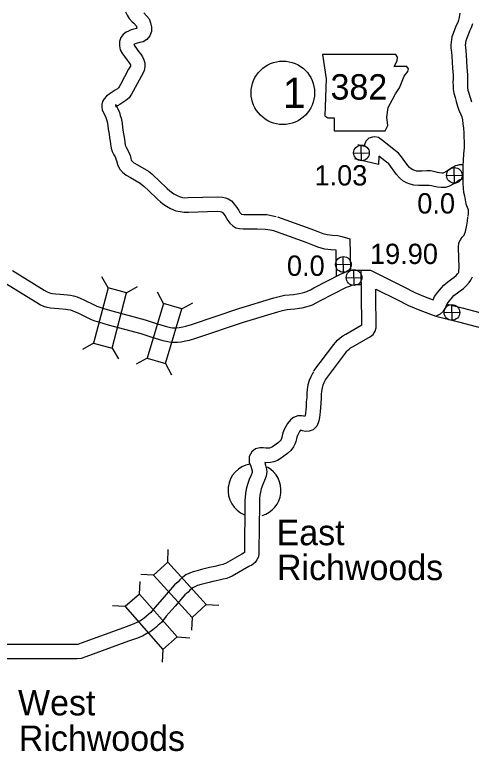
# Model space of a CAD drawing. Extents: x -939622 to -934222, y 1383701 to 1385301.
# Drawn here: x -936537.88 to -936509.41, y 1384847.92 to 1384893.87 of the extents above; entities that cross this region are included whole.
import ezdxf

# ---------------------------------------------------------------- set-up
doc = ezdxf.new("R2010")
doc.units = 0
for name, color, linetype in [('Level 10', 7, 'Continuous'), ('Level 20', 7, 'Continuous'), ('Level 21', 7, 'Continuous'), ('Level 24', 7, 'Continuous'), ('Level 25', 7, 'Continuous'), ('Level 26', 7, 'Continuous'), ('Level 27', 7, 'Continuous')]:
    doc.layers.add(name, color=color, linetype=linetype)

msp = doc.modelspace()

# ---------------------------------------------------------------- linework, layer by layer
at = {"layer": 'Level 10'}
for p, q in [((-936531.556, 1384888.092), (-936531.589, 1384888.27)), ((-936532.456, 1384888.108), (-936532.423, 1384887.931))]:
    msp.add_line(p, q, dxfattribs=at)
for points in [[(-936530.981, 1384894.054), (-936530.88, 1384893.842), (-936530.749, 1384893.635), (-936530.57, 1384893.421), (-936530.45, 1384893.332), (-936530.296, 1384893.145), (-936530.28, 1384893.103), (-936530.261, 1384893.017), (-936530.284, 1384893.011), (-936530.464, 1384892.971), (-936530.632, 1384892.92), (-936530.787, 1384892.852), (-936530.933, 1384892.783), (-936531.128, 1384892.636), (-936531.261, 1384892.444), (-936531.36, 1384892.207), (-936531.354, 1384891.935), (-936531.3, 1384891.679), (-936531.158, 1384891.436), (-936531.039, 1384891.26), (-936530.879, 1384891.033), (-936530.745, 1384890.869), (-936530.699, 1384890.804), (-936530.674, 1384890.743), (-936530.666, 1384890.719), (-936530.665, 1384890.691), (-936530.669, 1384890.666), (-936530.704, 1384890.591), (-936530.785, 1384890.464), (-936531.282, 1384889.518), (-936531.364, 1384889.374), (-936531.411, 1384889.301), (-936531.483, 1384889.244), (-936531.625, 1384889.155), (-936531.815, 1384889.032), (-936531.994, 1384888.921), (-936532.161, 1384888.789), (-936532.312, 1384888.613), (-936532.4, 1384888.45), (-936532.453, 1384888.263), (-936532.456, 1384888.108)], [(-936529.824, 1384893.987), (-936529.508, 1384893.604), (-936529.415, 1384893.362), (-936529.356, 1384893.093), (-936529.357, 1384892.832), (-936529.459, 1384892.554), (-936529.652, 1384892.317), (-936529.869, 1384892.185), (-936530.081, 1384892.134), (-936530.234, 1384892.1), (-936530.321, 1384892.073), (-936530.414, 1384892.033), (-936530.451, 1384892.015), (-936530.45, 1384892.007), (-936530.396, 1384891.916), (-936530.298, 1384891.771), (-936530.162, 1384891.577), (-936530.03, 1384891.416), (-936529.909, 1384891.246), (-936529.827, 1384891.053), (-936529.772, 1384890.875), (-936529.761, 1384890.627), (-936529.805, 1384890.39), (-936529.913, 1384890.158), (-936530.006, 1384890.012), (-936530.491, 1384889.089), (-936530.594, 1384888.906), (-936530.738, 1384888.687), (-936530.962, 1384888.508), (-936531.142, 1384888.396), (-936531.332, 1384888.273), (-936531.475, 1384888.183), (-936531.535, 1384888.136), (-936531.556, 1384888.112), (-936531.556, 1384888.092)], [(-936510.117, 1384893.962), (-936510.174, 1384893.698), (-936510.209, 1384893.539), (-936510.256, 1384893.393), (-936510.349, 1384893.206), (-936510.463, 1384892.922), (-936510.533, 1384892.704), (-936510.615, 1384892.493), (-936510.654, 1384892.304), (-936510.675, 1384892.174), (-936510.685, 1384891.978), (-936510.68, 1384891.784), (-936510.654, 1384891.523), (-936510.624, 1384891.286), (-936510.578, 1384890.525), (-936510.546, 1384890.095), (-936510.551, 1384889.846), (-936510.555, 1384889.658), (-936510.55, 1384889.445), (-936510.537, 1384889.219), (-936510.5, 1384888.972), (-936510.424, 1384888.704), (-936510.347, 1384888.459), (-936510.268, 1384888.172), (-936510.182, 1384887.924), (-936510.073, 1384887.653), (-936510.011, 1384887.489), (-936509.96, 1384887.312), (-936509.93, 1384887.071), (-936509.903, 1384886.794), (-936509.887, 1384886.508), (-936509.871, 1384886.244), (-936509.857, 1384885.918), (-936509.862, 1384885.571), (-936509.889, 1384885.198), (-936509.924, 1384884.787), (-936509.946, 1384884.414), (-936509.934, 1384884.047), (-936509.939, 1384883.328), (-936509.921, 1384883.043), (-936509.891, 1384882.797), (-936509.844, 1384882.576), (-936509.798, 1384882.32), (-936509.745, 1384882.064), (-936509.667, 1384881.854), (-936509.612, 1384881.718), (-936509.605, 1384881.69), (-936509.601, 1384881.633), (-936509.614, 1384881.495), (-936509.635, 1384881.276)], [(-936509.34, 1384893.302), (-936509.42, 1384893.053), (-936509.527, 1384892.838), (-936509.616, 1384892.616), (-936509.685, 1384892.403), (-936509.749, 1384892.237), (-936509.769, 1384892.142), (-936509.779, 1384892.079), (-936509.785, 1384891.967), (-936509.781, 1384891.842), (-936509.759, 1384891.623), (-936509.728, 1384891.368), (-936509.68, 1384890.585), (-936509.646, 1384890.12), (-936509.651, 1384889.827), (-936509.655, 1384889.659), (-936509.65, 1384889.482), (-936509.641, 1384889.31), (-936509.619, 1384889.162), (-936509.562, 1384888.964), (-936509.483, 1384888.713), (-936509.408, 1384888.439)], [(-936531.589, 1384888.27), (-936531.547, 1384888.165), (-936531.461, 1384887.999), (-936531.356, 1384887.776), (-936531.301, 1384887.59), (-936531.247, 1384887.418), (-936531.181, 1384887.099), (-936531.153, 1384886.831), (-936531.114, 1384886.542), (-936531.078, 1384886.326), (-936531.045, 1384886.108), (-936531.015, 1384885.918), (-936530.989, 1384885.74), (-936530.975, 1384885.692), (-936530.905, 1384885.567), (-936530.81, 1384885.386), (-936530.686, 1384885.085), (-936530.648, 1384884.914), (-936530.613, 1384884.804), (-936530.584, 1384884.749), (-936530.544, 1384884.702), (-936530.446, 1384884.623), (-936530.225, 1384884.506), (-936529.542, 1384884.109), (-936529.339, 1384883.944), (-936529.188, 1384883.805), (-936528.923, 1384883.541), (-936528.727, 1384883.359), (-936528.549, 1384883.187), (-936528.377, 1384883.021), (-936528.218, 1384882.88), (-936528.127, 1384882.81), (-936527.956, 1384882.702), (-936527.761, 1384882.587), (-936527.567, 1384882.505), (-936527.405, 1384882.47), (-936527.269, 1384882.451), (-936527.082, 1384882.459), (-936525.226, 1384882.511), (-936524.924, 1384882.487), (-936524.732, 1384882.439), (-936524.581, 1384882.377), (-936524.375, 1384882.251), (-936524.244, 1384882.11), (-936524.139, 1384881.974), (-936524.036, 1384881.841), (-936523.913, 1384881.655), (-936523.838, 1384881.525), (-936523.79, 1384881.461), (-936523.745, 1384881.419), (-936523.732, 1384881.417), (-936523.595, 1384881.405), (-936522.749, 1384881.407), (-936522.163, 1384881.397), (-936521.793, 1384881.33), (-936521.57, 1384881.288)], [(-936532.423, 1384887.931), (-936532.365, 1384887.787), (-936532.267, 1384887.599), (-936532.2, 1384887.456), (-936532.162, 1384887.328), (-936532.119, 1384887.19), (-936532.071, 1384886.961), (-936532.047, 1384886.725), (-936532.004, 1384886.409), (-936531.967, 1384886.183), (-936531.934, 1384885.97), (-936531.905, 1384885.783), (-936531.871, 1384885.553), (-936531.813, 1384885.345), (-936531.695, 1384885.136), (-936531.626, 1384885.005), (-936531.548, 1384884.815), (-936531.518, 1384884.681), (-936531.448, 1384884.458), (-936531.333, 1384884.237), (-936531.171, 1384884.052), (-936530.944, 1384883.868), (-936530.661, 1384883.719), (-936530.055, 1384883.366), (-936529.928, 1384883.262), (-936529.809, 1384883.154), (-936529.547, 1384882.893), (-936529.347, 1384882.707), (-936529.174, 1384882.54), (-936528.988, 1384882.36), (-936528.791, 1384882.186), (-936528.645, 1384882.073), (-936528.426, 1384881.934), (-936528.165, 1384881.78), (-936527.839, 1384881.643), (-936527.564, 1384881.584), (-936527.313, 1384881.548), (-936527.05, 1384881.559), (-936525.249, 1384881.61), (-936525.069, 1384881.595), (-936525.012, 1384881.581), (-936524.991, 1384881.573), (-936524.95, 1384881.547), (-936524.93, 1384881.526), (-936524.85, 1384881.423), (-936524.768, 1384881.317), (-936524.679, 1384881.182), (-936524.591, 1384881.029), (-936524.46, 1384880.855), (-936524.279, 1384880.688), (-936524.087, 1384880.57), (-936523.859, 1384880.525), (-936523.634, 1384880.505), (-936522.755, 1384880.507), (-936522.252, 1384880.499), (-936521.956, 1384880.445), (-936521.736, 1384880.404)], [(-936509.983, 1384884.51), (-936510.16, 1384884.512), (-936510.285, 1384884.471), (-936510.394, 1384884.438), (-936510.584, 1384884.343), (-936510.751, 1384884.229), (-936510.89, 1384884.123), (-936511.004, 1384884.06), (-936511.119, 1384884), (-936511.175, 1384883.982), (-936511.251, 1384883.98), (-936511.387, 1384883.995), (-936511.526, 1384884.019), (-936511.671, 1384884.063), (-936511.947, 1384884.123), (-936512.177, 1384884.121), (-936512.493, 1384884.118), (-936512.694, 1384884.107), (-936512.838, 1384884.118), (-936512.941, 1384884.145), (-936513.058, 1384884.195), (-936513.165, 1384884.253), (-936513.256, 1384884.331), (-936513.367, 1384884.457), (-936513.668, 1384884.865), (-936513.835, 1384885.079), (-936513.96, 1384885.234), (-936514.136, 1384885.37), (-936514.242, 1384885.454), (-936514.95, 1384886.012), (-936515.205, 1384886.213), (-936515.417, 1384886.242), (-936515.567, 1384886.238), (-936515.8, 1384886.173), (-936515.991, 1384885.97), (-936516.067, 1384885.76), (-936516.07, 1384885.649)], [(-936516.07, 1384885.649), (-936516.483, 1384885.749)], [(-936515.187, 1384885.046), (-936515.203, 1384884.514)], [(-936514.562, 1384884.562), (-936514.69, 1384884.661), (-936514.798, 1384884.746), (-936515.187, 1384885.053)], [(-936515.203, 1384884.514), (-936516.694, 1384884.874)], [(-936509.983, 1384883.61), (-936510.021, 1384883.61), (-936510.061, 1384883.598), (-936510.126, 1384883.566), (-936510.224, 1384883.499), (-936510.397, 1384883.368), (-936510.579, 1384883.266), (-936510.772, 1384883.167), (-936511.02, 1384883.086), (-936511.286, 1384883.079), (-936511.511, 1384883.103), (-936511.734, 1384883.141), (-936511.898, 1384883.191), (-936512.039, 1384883.222), (-936512.169, 1384883.221), (-936512.465, 1384883.219), (-936512.702, 1384883.206), (-936512.986, 1384883.226), (-936513.233, 1384883.291), (-936513.451, 1384883.383), (-936513.679, 1384883.508), (-936513.889, 1384883.687), (-936514.068, 1384883.891), (-936514.562, 1384884.562)], [(-936521.5, 1384881.269), (-936519.422, 1384880.52), (-936518.989, 1384880.352)], [(-936515.696, 1384877.924), (-936513.613, 1384876.888), (-936512.942, 1384876.538), (-936512.287, 1384876.271), (-936511.786, 1384876.087), (-936511.698, 1384876.286), (-936511.494, 1384876.561), (-936511.279, 1384876.832), (-936511.128, 1384877), (-936510.98, 1384877.127), (-936510.794, 1384877.265), (-936510.617, 1384877.382), (-936510.48, 1384877.485), (-936510.353, 1384877.6), (-936510.262, 1384877.709), (-936510.218, 1384877.771), (-936510.196, 1384877.814), (-936510.184, 1384877.881), (-936510.176, 1384878.077), (-936510.208, 1384879.343), (-936510.182, 1384879.629), (-936510.094, 1384879.824), (-936509.972, 1384879.981), (-936509.894, 1384880.066), (-936509.853, 1384880.123), (-936509.826, 1384880.182), (-936509.777, 1384880.348), (-936509.69, 1384880.745), (-936509.645, 1384880.998), (-936509.637, 1384881.247)], [(-936521.806, 1384880.423), (-936519.737, 1384879.676), (-936519.313, 1384879.513)], [(-936518.991, 1384880.353), (-936518.661, 1384880.228), (-936518.397, 1384880.151), (-936518.063, 1384880.119), (-936517.742, 1384880.089), (-936517.487, 1384880.041), (-936516.978, 1384879.892), (-936516.938, 1384877.912)], [(-936519.31, 1384879.512), (-936518.947, 1384879.374), (-936518.568, 1384879.263), (-936518.147, 1384879.223), (-936517.868, 1384879.197), (-936517.864, 1384879.196), (-936517.831, 1384877.546)], [(-936538.03, 1384877.902), (-936536.047, 1384876.681), (-936535.867, 1384876.579), (-936535.764, 1384876.534), (-936535.643, 1384876.494), (-936535.528, 1384876.468), (-936535.342, 1384876.454), (-936535.053, 1384876.435), (-936534.586, 1384876.391), (-936534.405, 1384876.364), (-936534.21, 1384876.322), (-936533.998, 1384876.264), (-936533.766, 1384876.167), (-936533.571, 1384876.079), (-936532.886, 1384875.748), (-936532.767, 1384875.691), (-936532.584, 1384875.623), (-936532.328, 1384875.537), (-936531.819, 1384875.384), (-936529.759, 1384874.841), (-936529.117, 1384874.62), (-936528.421, 1384874.414), (-936528.167, 1384874.358), (-936528.047, 1384874.336), (-936527.951, 1384874.332), (-936527.804, 1384874.34), (-936527.622, 1384874.356), (-936527.401, 1384874.396), (-936527.219, 1384874.436), (-936526.869, 1384874.547), (-936523.899, 1384875.536), (-936521.734, 1384876.197), (-936521.393, 1384876.289), (-936521.053, 1384876.362), (-936520.775, 1384876.401), (-936520.506, 1384876.422), (-936520.273, 1384876.448), (-936520.137, 1384876.472), (-936519.964, 1384876.509), (-936519.787, 1384876.563), (-936519.666, 1384876.604), (-936519.449, 1384876.713), (-936519.231, 1384876.829)], [(-936519.228, 1384871.643), (-936517.979, 1384873.289), (-936517.879, 1384873.427), (-936517.761, 1384873.563), (-936517.587, 1384873.714), (-936517.431, 1384873.83), (-936517.229, 1384873.946), (-936516.247, 1384874.515), (-936516.259, 1384876.413), (-936516.274, 1384877.938)], [(-936519.224, 1384876.833), (-936517.566, 1384877.678), (-936517.351, 1384877.769), (-936517.141, 1384877.861), (-936516.932, 1384877.908), (-936516.726, 1384877.941), (-936515.865, 1384877.938), (-936515.696, 1384877.924)], [(-936538.498, 1384877.133), (-936536.503, 1384875.905), (-936536.271, 1384875.774), (-936536.089, 1384875.693), (-936535.885, 1384875.626), (-936535.663, 1384875.575), (-936535.405, 1384875.556), (-936535.124, 1384875.538), (-936534.696, 1384875.498), (-936534.566, 1384875.478), (-936534.423, 1384875.448), (-936534.292, 1384875.411), (-936534.125, 1384875.342), (-936533.952, 1384875.263), (-936533.275, 1384874.937), (-936533.117, 1384874.861), (-936532.883, 1384874.775), (-936532.602, 1384874.68), (-936532.063, 1384874.518), (-936530.021, 1384873.979), (-936529.391, 1384873.763), (-936528.646, 1384873.541), (-936528.346, 1384873.476), (-936528.148, 1384873.439), (-936527.944, 1384873.431), (-936527.738, 1384873.442), (-936527.501, 1384873.464), (-936527.226, 1384873.513), (-936526.985, 1384873.565), (-936526.59, 1384873.691), (-936523.626, 1384874.679), (-936521.485, 1384875.332), (-936521.182, 1384875.414), (-936520.896, 1384875.475), (-936520.677, 1384875.506), (-936520.42, 1384875.526), (-936520.145, 1384875.557), (-936519.965, 1384875.588), (-936519.738, 1384875.637), (-936519.51, 1384875.706), (-936519.316, 1384875.773), (-936519.035, 1384875.914), (-936518.807, 1384876.035)], [(-936518.51, 1384871.099), (-936517.256, 1384872.752), (-936517.172, 1384872.868), (-936517.123, 1384872.925), (-936517.024, 1384873.011), (-936516.935, 1384873.077), (-936516.779, 1384873.167), (-936515.697, 1384873.793), (-936515.529, 1384873.921), (-936515.398, 1384874.121), (-936515.345, 1384874.331), (-936515.359, 1384876.42), (-936515.362, 1384876.753), (-936514.021, 1384876.087), (-936513.321, 1384875.72), (-936512.612, 1384875.432), (-936511.628, 1384875.071), (-936511.324, 1384875.198), (-936511.137, 1384875.374), (-936511.045, 1384875.537), (-936510.915, 1384875.831), (-936510.78, 1384876.014), (-936510.591, 1384876.251), (-936510.498, 1384876.355), (-936510.419, 1384876.422), (-936510.278, 1384876.527), (-936510.096, 1384876.647), (-936509.905, 1384876.792), (-936509.704, 1384876.974), (-936509.546, 1384877.161), (-936509.447, 1384877.304), (-936509.334, 1384877.521)], [(-936518.815, 1384876.032), (-936517.186, 1384876.862), (-936516.995, 1384876.942), (-936516.858, 1384877.002), (-936516.762, 1384877.024), (-936516.656, 1384877.041), (-936516.258, 1384877.039)], [(-936510.917, 1384875.815), (-936509.988, 1384875.587), (-936507.786, 1384875.008)], [(-936511.63, 1384875.063), (-936510.209, 1384874.714), (-936508.005, 1384874.135)], [(-936519.261, 1384871.591), (-936519.344, 1384871.444), (-936519.423, 1384871.277), (-936519.526, 1384871.056), (-936519.596, 1384870.771), (-936519.643, 1384870.489), (-936519.673, 1384870.25), (-936519.677, 1384869.973), (-936519.699, 1384869.708), (-936519.71, 1384869.414), (-936519.734, 1384869.224), (-936519.758, 1384869.004), (-936519.77, 1384868.872), (-936519.786, 1384868.801), (-936519.849, 1384868.815), (-936519.984, 1384868.849), (-936520.231, 1384868.852), (-936520.5, 1384868.745), (-936520.69, 1384868.598), (-936520.87, 1384868.357), (-936520.969, 1384868.188), (-936521.072, 1384867.995), (-936521.164, 1384867.774), (-936521.197, 1384867.603), (-936521.229, 1384867.483), (-936521.244, 1384867.427), (-936521.27, 1384867.37), (-936521.336, 1384867.284), (-936521.441, 1384867.183), (-936521.81, 1384866.918), (-936521.884, 1384866.876), (-936521.999, 1384866.832), (-936522.043, 1384866.822), (-936522.134, 1384866.821), (-936522.222, 1384866.833), (-936522.384, 1384866.856), (-936522.608, 1384866.851), (-936522.866, 1384866.781), (-936523.098, 1384866.603), (-936523.265, 1384866.306), (-936523.272, 1384865.934), (-936523.166, 1384865.708), (-936523.114, 1384865.56), (-936523.073, 1384865.42), (-936523.067, 1384865.384), (-936523.08, 1384865.316), (-936523.148, 1384865.137), (-936523.256, 1384864.881), (-936523.372, 1384864.56), (-936523.446, 1384864.273), (-936523.493, 1384863.996), (-936523.511, 1384863.759), (-936523.528, 1384863.582), (-936523.526, 1384863.344), (-936523.559, 1384860.411), (-936523.557, 1384860.324), (-936523.608, 1384860.284), (-936523.728, 1384860.216), (-936524.733, 1384859.637), (-936524.807, 1384859.603), (-936524.915, 1384859.564), (-936525.091, 1384859.521), (-936525.399, 1384859.451), (-936525.731, 1384859.383), (-936525.979, 1384859.322), (-936526.235, 1384859.258), (-936526.513, 1384859.178), (-936526.765, 1384859.106), (-936526.976, 1384859.031), (-936527.208, 1384858.913), (-936527.399, 1384858.778), (-936527.581, 1384858.619), (-936527.701, 1384858.49), (-936527.912, 1384858.298), (-936528.565, 1384857.554), (-936529.127, 1384856.911), (-936529.389, 1384856.576), (-936529.522, 1384856.465), (-936529.664, 1384856.335), (-936529.802, 1384856.214), (-936529.917, 1384856.141), (-936530.087, 1384856.038), (-936530.305, 1384855.922), (-936530.612, 1384855.8), (-936531.091, 1384855.624), (-936533.745, 1384854.656), (-936533.951, 1384854.586), (-936534.042, 1384854.574), (-936538.479, 1384854.577)], [(-936518.477, 1384871.15), (-936518.544, 1384871.03), (-936518.609, 1384870.894), (-936518.673, 1384870.756), (-936518.714, 1384870.589), (-936518.753, 1384870.358), (-936518.774, 1384870.187), (-936518.778, 1384869.93), (-936518.8, 1384869.654), (-936518.812, 1384869.34), (-936518.84, 1384869.12), (-936518.862, 1384868.913), (-936518.879, 1384868.732), (-936518.923, 1384868.531), (-936518.964, 1384868.411), (-936519.046, 1384868.208), (-936519.272, 1384867.979), (-936519.53, 1384867.887), (-936519.756, 1384867.876), (-936519.941, 1384867.913), (-936520.058, 1384867.94), (-936520.119, 1384867.859), (-936520.183, 1384867.749), (-936520.258, 1384867.608), (-936520.298, 1384867.514), (-936520.319, 1384867.402), (-936520.36, 1384867.25), (-936520.395, 1384867.119), (-936520.496, 1384866.902), (-936520.663, 1384866.683), (-936520.864, 1384866.49), (-936521.322, 1384866.161), (-936521.497, 1384866.06), (-936521.733, 1384865.971), (-936521.934, 1384865.922), (-936522.191, 1384865.921), (-936522.291, 1384865.934), (-936522.256, 1384865.834), (-936522.194, 1384865.621), (-936522.153, 1384865.375), (-936522.211, 1384865.07), (-936522.313, 1384864.801), (-936522.417, 1384864.553), (-936522.511, 1384864.294), (-936522.565, 1384864.085), (-936522.599, 1384863.887), (-936522.614, 1384863.684), (-936522.627, 1384863.542), (-936522.626, 1384863.342), (-936522.659, 1384860.415), (-936522.657, 1384860.321), (-936522.659, 1384860.186), (-936522.698, 1384860.001), (-936522.78, 1384859.849), (-936522.891, 1384859.702), (-936523.105, 1384859.535), (-936523.281, 1384859.435), (-936524.32, 1384858.836), (-936524.466, 1384858.77), (-936524.655, 1384858.701), (-936524.885, 1384858.645), (-936525.209, 1384858.571), (-936525.533, 1384858.505), (-936525.762, 1384858.449), (-936526.001, 1384858.388), (-936526.266, 1384858.313), (-936526.49, 1384858.249), (-936526.619, 1384858.203), (-936526.742, 1384858.14), (-936526.841, 1384858.07), (-936526.954, 1384857.972), (-936527.068, 1384857.849), (-936527.269, 1384857.666), (-936527.888, 1384856.961), (-936528.433, 1384856.337), (-936528.738, 1384855.946), (-936528.93, 1384855.786), (-936529.064, 1384855.664), (-936529.262, 1384855.49), (-936529.443, 1384855.376), (-936529.64, 1384855.256), (-936529.926, 1384855.104), (-936530.291, 1384854.959), (-936530.781, 1384854.779), (-936533.446, 1384853.807), (-936533.746, 1384853.705), (-936533.984, 1384853.674), (-936538.444, 1384853.677)]]:
    msp.add_lwpolyline(points, dxfattribs=at)
at = {"layer": 'Level 20'}
for p, q in [((-936532.054, 1384876.824), (-936532.453, 1384877.508)), ((-936530.905, 1384876.521), (-936530.221, 1384876.919)), ((-936528.603, 1384875.857), (-936528.981, 1384876.553)), ((-936527.464, 1384875.519), (-936526.768, 1384875.897)), ((-936532.963, 1384873.378), (-936533.648, 1384872.979)), ((-936531.815, 1384873.075), (-936531.416, 1384872.39)), ((-936529.617, 1384872.44), (-936530.313, 1384872.063)), ((-936528.478, 1384872.102), (-936528.101, 1384871.406)), ((-936528.344, 1384859.705), (-936528.307, 1384860.496)), ((-936529.223, 1384858.906), (-936530.014, 1384858.943)), ((-936530.103, 1384857.722), (-936530.053, 1384858.513)), ((-936530.996, 1384856.938), (-936531.786, 1384856.989)), ((-936525.946, 1384857.069), (-936525.155, 1384857.032)), ((-936526.825, 1384856.27), (-936526.862, 1384855.478)), ((-936527.75, 1384855.046), (-936526.96, 1384854.995)), ((-936528.642, 1384854.261), (-936528.693, 1384853.471))]:
    msp.add_line(p, q, dxfattribs=at)
for points in [[(-936531.815, 1384873.075), (-936530.905, 1384876.521), (-936532.054, 1384876.824), (-936532.963, 1384873.378)], [(-936528.603, 1384875.857), (-936529.617, 1384872.44), (-936528.478, 1384872.102), (-936527.464, 1384875.519)], [(-936525.946, 1384857.069), (-936528.344, 1384859.705), (-936529.223, 1384858.906), (-936526.825, 1384856.27)], [(-936530.996, 1384856.938), (-936528.642, 1384854.261), (-936527.75, 1384855.046), (-936530.103, 1384857.722)]]:
    msp.add_lwpolyline(points, close=True, dxfattribs=at)
at = {"layer": 'Level 21'}
msp.add_lwpolyline([(-936518.681, 1384891.389), (-936518.452, 1384889.866), (-936518.554, 1384887.557), (-936518.351, 1384887.43), (-936517.97, 1384887.43), (-936517.97, 1384886.618), (-936514.773, 1384886.618), (-936514.62, 1384886.948), (-936514.671, 1384887.481), (-936514.595, 1384888.09), (-936514.316, 1384888.572), (-936514.138, 1384888.927), (-936513.885, 1384889.308), (-936513.732, 1384889.714), (-936513.605, 1384890.044), (-936513.377, 1384890.323), (-936513.326, 1384890.501), (-936513.428, 1384890.628), (-936514.214, 1384890.628), (-936514.037, 1384890.983), (-936514.011, 1384891.211), (-936514.117, 1384891.387)], close=True, dxfattribs=at)
at = {"layer": 'Level 24'}
for start, end in [(99.4623, 247.6938), (286.6992, 60.4222)]:
    msp.add_arc((-936522.933, 1384864.203), 1.65, start, end, dxfattribs=at)
at = {"layer": 'Level 26'}
for p, q in [((-936516.248, 1384884.759), (-936516.27, 1384885.735)), ((-936516.747, 1384885.236), (-936515.771, 1384885.258)), ((-936510.453, 1384883.359), (-936510.476, 1384884.335)), ((-936510.953, 1384883.836), (-936509.976, 1384883.858)), ((-936517.375, 1384877.798), (-936517.398, 1384878.774)), ((-936517.875, 1384878.275), (-936516.898, 1384878.297)), ((-936516.714, 1384876.981), (-936516.737, 1384877.958)), ((-936517.214, 1384877.458), (-936516.237, 1384877.481)), ((-936510.609, 1384874.803), (-936510.631, 1384875.78)), ((-936511.108, 1384875.28), (-936510.132, 1384875.303))]:
    msp.add_line(p, q, dxfattribs=at)
for centre in [(-936516.259, 1384885.247), (-936510.464, 1384883.847), (-936517.387, 1384878.286), (-936516.726, 1384877.469), (-936510.62, 1384875.292)]:
    msp.add_circle(centre, 0.488, dxfattribs=at)
at = {"layer": 'Level 27'}
msp.add_circle((-936521.161, 1384888.998), 1.98, dxfattribs=at)

# ---------------------------------------------------------------- texts
at = {"layer": 'Level 21'}
msp.add_text('382', height=1.584, dxfattribs=at).set_placement((-936518.188, 1384888.574))
at = {"layer": 'Level 24'}
for s, p in [('East', (-936521.552, 1384860.772)), ('Richwoods', (-936521.527, 1384858.594)), ('West', (-936537.678, 1384850.155)), ('Richwoods', (-936537.628, 1384847.938))]:
    msp.add_text(s, height=1.584, dxfattribs=at).set_placement(p)
at = {"layer": 'Level 25'}
for s, p in [('1.03', (-936519.193, 1384883.214)), ('0.0', (-936512.78, 1384881.464)), ('19.90', (-936515.731, 1384878.314)), ('0.0', (-936520.908, 1384877.575))]:
    msp.add_text(s, height=1.2672, dxfattribs=at).set_placement(p)
at = {"layer": 'Level 27'}
msp.add_text('1', height=1.901, dxfattribs=at).set_placement((-936521.161, 1384888.047))

doc.saveas('drawing.dxf')
